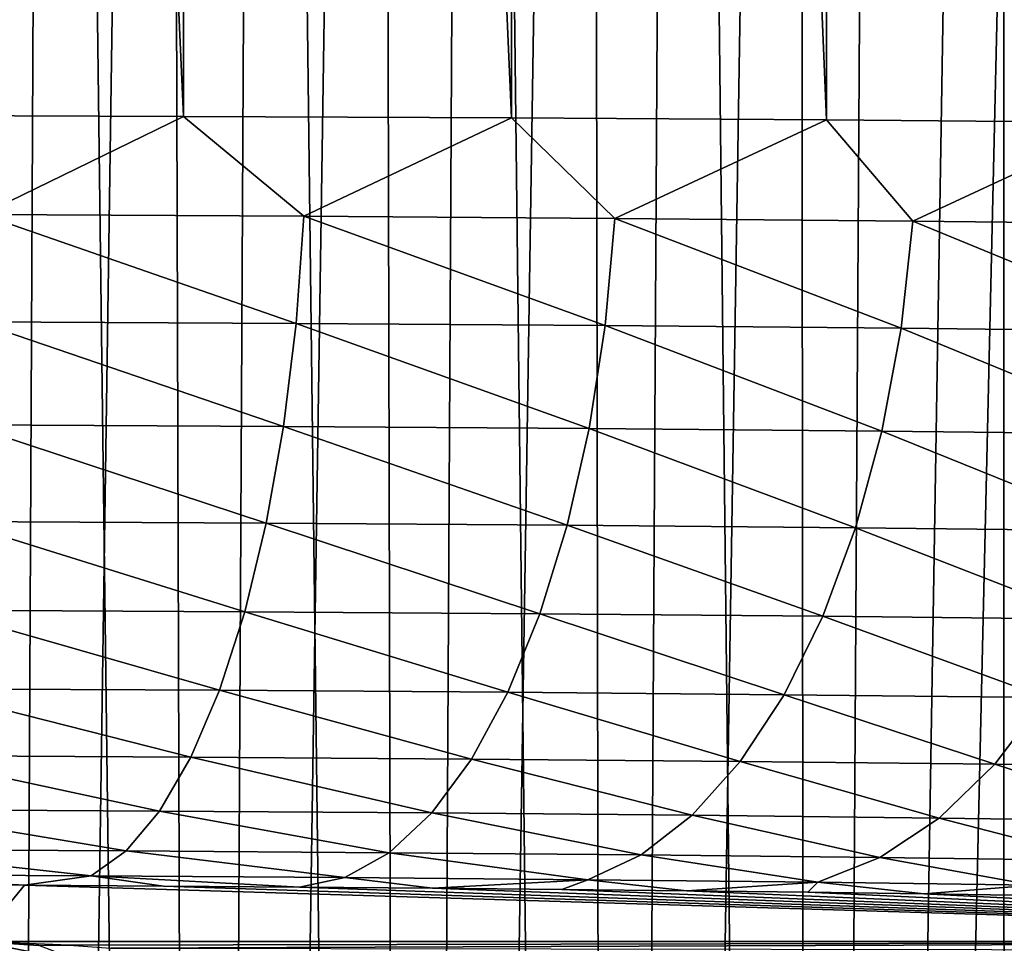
# Model space of a CAD drawing. Header units: millimetres. Extents: x -110 to 110, y 0 to 80.
# Tile 298 of 439: x 74.76 to 77.32, y 28.06 to 30.47. Entities that reach past the tile are written whole.
import ezdxf

# ---------------------------------------------------------------- set-up
doc = ezdxf.new("R2010")
doc.units = ezdxf.units.MM
doc.header["$LTSCALE"] = 59.460957
for name, color, linetype in [('129', 7, 'CONTINUOUS'), ('137', 7, 'CONTINUOUS'), ('231', 7, 'CONTINUOUS'), ('30', 7, 'CONTINUOUS'), ('54', 7, 'CONTINUOUS'), ('6', 7, 'CONTINUOUS'), ('77', 7, 'CONTINUOUS'), ('79', 7, 'CONTINUOUS'), ('91', 7, 'CONTINUOUS')]:
    doc.layers.add(name, color=color, linetype=linetype)

msp = doc.modelspace()

# ---------------------------------------------------------------- linework, layer by layer
at = {"layer": '129', "color": 7, "linetype": 'CONTINUOUS'}
for points in [[(75.1837, 30.2166, 37.6961), (74.3037, 30.2196, 37.4746), (74.6601, 29.9611, 37.5704), (75.1837, 30.2166, 37.6961)], [(75.1837, 30.2166, 37.6961), (74.6601, 29.9611, 37.5704), (75.4968, 29.9568, 37.8154), (75.1837, 30.2166, 37.6961)], [(76.0376, 30.2124, 38.0032), (75.1837, 30.2166, 37.6961), (75.4968, 29.9568, 37.8154), (76.0376, 30.2124, 38.0032)], [(76.0376, 30.2124, 38.0032), (75.4968, 29.9568, 37.8154), (76.3065, 29.9512, 38.1388), (76.0376, 30.2124, 38.0032)], [(76.857, 30.2071, 38.3928), (76.0376, 30.2124, 38.0032), (76.3065, 29.9512, 38.1388), (76.857, 30.2071, 38.3928)], [(76.857, 30.2071, 38.3928), (76.3065, 29.9512, 38.1388), (77.0819, 29.9442, 38.5374), (76.857, 30.2071, 38.3928)], [(77.6342, 30.2007, 38.8612), (76.857, 30.2071, 38.3928), (77.0819, 29.9442, 38.5374), (77.6342, 30.2007, 38.8612)], [(77.6342, 30.2007, 38.8612), (77.0819, 29.9442, 38.5374), (77.8159, 29.936, 39.0078), (77.6342, 30.2007, 38.8612)], [(74.6457, 29.6821, 37.6252), (75.4768, 29.6778, 37.8686), (74.6601, 29.9611, 37.5704), (74.6457, 29.6821, 37.6252)], [(74.6601, 29.9611, 37.5704), (75.4768, 29.6778, 37.8686), (75.4968, 29.9568, 37.8154), (74.6601, 29.9611, 37.5704)], [(75.4768, 29.6778, 37.8686), (76.2811, 29.6722, 38.1898), (75.4968, 29.9568, 37.8154), (75.4768, 29.6778, 37.8686)], [(75.4968, 29.9568, 37.8154), (76.2811, 29.6722, 38.1898), (76.3065, 29.9512, 38.1388), (75.4968, 29.9568, 37.8154)], [(76.2811, 29.6722, 38.1898), (77.0512, 29.6653, 38.5858), (76.3065, 29.9512, 38.1388), (76.2811, 29.6722, 38.1898)], [(76.3065, 29.9512, 38.1388), (77.0512, 29.6653, 38.5858), (77.0819, 29.9442, 38.5374), (76.3065, 29.9512, 38.1388)], [(77.0512, 29.6653, 38.5858), (77.7804, 29.6571, 39.053), (77.0819, 29.9442, 38.5374), (77.0512, 29.6653, 38.5858)], [(77.0819, 29.9442, 38.5374), (77.7804, 29.6571, 39.053), (77.8159, 29.936, 39.0078), (77.0819, 29.9442, 38.5374)], [(74.6221, 29.4139, 37.7179), (75.4441, 29.4097, 37.9587), (74.6457, 29.6821, 37.6252), (74.6221, 29.4139, 37.7179)], [(74.6457, 29.6821, 37.6252), (75.4441, 29.4097, 37.9587), (75.4768, 29.6778, 37.8686), (74.6457, 29.6821, 37.6252)], [(75.4441, 29.4097, 37.9587), (76.2395, 29.4041, 38.2763), (75.4768, 29.6778, 37.8686), (75.4441, 29.4097, 37.9587)], [(75.4768, 29.6778, 37.8686), (76.2395, 29.4041, 38.2763), (76.2811, 29.6722, 38.1898), (75.4768, 29.6778, 37.8686)], [(76.2395, 29.4041, 38.2763), (77.0012, 29.3973, 38.668), (76.2811, 29.6722, 38.1898), (76.2395, 29.4041, 38.2763)], [(76.2811, 29.6722, 38.1898), (77.0012, 29.3973, 38.668), (77.0512, 29.6653, 38.5858), (76.2811, 29.6722, 38.1898)], [(77.0012, 29.3973, 38.668), (77.7223, 29.3892, 39.1301), (77.0512, 29.6653, 38.5858), (77.0012, 29.3973, 38.668)], [(77.0512, 29.6653, 38.5858), (77.7223, 29.3892, 39.1301), (77.7804, 29.6571, 39.053), (77.0512, 29.6653, 38.5858)], [(74.5898, 29.162, 37.8468), (75.3993, 29.1579, 38.0839), (74.6221, 29.4139, 37.7179), (74.5898, 29.162, 37.8468)], [(74.6221, 29.4139, 37.7179), (75.3993, 29.1579, 38.0839), (75.4441, 29.4097, 37.9587), (74.6221, 29.4139, 37.7179)], [(75.3993, 29.1579, 38.0839), (76.1827, 29.1524, 38.3967), (75.4441, 29.4097, 37.9587), (75.3993, 29.1579, 38.0839)], [(75.4441, 29.4097, 37.9587), (76.1827, 29.1524, 38.3967), (76.2395, 29.4041, 38.2763), (75.4441, 29.4097, 37.9587)], [(76.1827, 29.1524, 38.3967), (76.9328, 29.1457, 38.7824), (76.2395, 29.4041, 38.2763), (76.1827, 29.1524, 38.3967)], [(76.2395, 29.4041, 38.2763), (76.9328, 29.1457, 38.7824), (77.0012, 29.3973, 38.668), (76.2395, 29.4041, 38.2763)], [(76.9328, 29.1457, 38.7824), (77.643, 29.1378, 39.2375), (77.0012, 29.3973, 38.668), (76.9328, 29.1457, 38.7824)], [(77.0012, 29.3973, 38.668), (77.643, 29.1378, 39.2375), (77.7223, 29.3892, 39.1301), (77.0012, 29.3973, 38.668)], [(74.5496, 28.9316, 38.0091), (75.3435, 28.9275, 38.2416), (74.5898, 29.162, 37.8468), (74.5496, 28.9316, 38.0091)], [(74.5898, 29.162, 37.8468), (75.3435, 28.9275, 38.2416), (75.3993, 29.1579, 38.0839), (74.5898, 29.162, 37.8468)], [(75.3435, 28.9275, 38.2416), (76.1117, 28.9222, 38.5484), (75.3993, 29.1579, 38.0839), (75.3435, 28.9275, 38.2416)], [(75.3993, 29.1579, 38.0839), (76.1117, 28.9222, 38.5484), (76.1827, 29.1524, 38.3967), (75.3993, 29.1579, 38.0839)], [(76.1117, 28.9222, 38.5484), (76.8474, 28.9156, 38.9267), (76.1827, 29.1524, 38.3967), (76.1117, 28.9222, 38.5484)], [(76.1827, 29.1524, 38.3967), (76.8474, 28.9156, 38.9267), (76.9328, 29.1457, 38.7824), (76.1827, 29.1524, 38.3967)], [(76.8474, 28.9156, 38.9267), (77.5439, 28.9078, 39.373), (76.9328, 29.1457, 38.7824), (76.8474, 28.9156, 38.9267)], [(76.9328, 29.1457, 38.7824), (77.5439, 28.9078, 39.373), (77.643, 29.1378, 39.2375), (76.9328, 29.1457, 38.7824)], [(74.5021, 28.7272, 38.2016), (75.2776, 28.7233, 38.4288), (74.5496, 28.9316, 38.0091), (74.5021, 28.7272, 38.2016)], [(74.5496, 28.9316, 38.0091), (75.2776, 28.7233, 38.4288), (75.3435, 28.9275, 38.2416), (74.5496, 28.9316, 38.0091)], [(75.2776, 28.7233, 38.4288), (76.0281, 28.718, 38.7285), (75.3435, 28.9275, 38.2416), (75.2776, 28.7233, 38.4288)], [(75.3435, 28.9275, 38.2416), (76.0281, 28.718, 38.7285), (76.1117, 28.9222, 38.5484), (75.3435, 28.9275, 38.2416)], [(76.0281, 28.718, 38.7285), (76.7468, 28.7116, 39.098), (76.1117, 28.9222, 38.5484), (76.0281, 28.718, 38.7285)], [(76.1117, 28.9222, 38.5484), (76.7468, 28.7116, 39.098), (76.8474, 28.9156, 38.9267), (76.1117, 28.9222, 38.5484)], [(76.7468, 28.7116, 39.098), (77.4271, 28.704, 39.534), (76.8474, 28.9156, 38.9267), (76.7468, 28.7116, 39.098)], [(76.8474, 28.9156, 38.9267), (77.4271, 28.704, 39.534), (77.5439, 28.9078, 39.373), (76.8474, 28.9156, 38.9267)], [(74.4484, 28.5531, 38.4204), (75.2031, 28.5492, 38.6415), (74.5021, 28.7272, 38.2016), (74.4484, 28.5531, 38.4204)], [(74.5021, 28.7272, 38.2016), (75.2031, 28.5492, 38.6415), (75.2776, 28.7233, 38.4288), (74.5021, 28.7272, 38.2016)], [(75.2031, 28.5492, 38.6415), (75.9335, 28.5441, 38.9331), (75.2776, 28.7233, 38.4288), (75.2031, 28.5492, 38.6415)], [(75.2776, 28.7233, 38.4288), (75.9335, 28.5441, 38.9331), (76.0281, 28.718, 38.7285), (75.2776, 28.7233, 38.4288)], [(75.9335, 28.5441, 38.9331), (76.6329, 28.5379, 39.2927), (76.0281, 28.718, 38.7285), (75.9335, 28.5441, 38.9331)], [(76.0281, 28.718, 38.7285), (76.6329, 28.5379, 39.2927), (76.7468, 28.7116, 39.098), (76.0281, 28.718, 38.7285)], [(76.6329, 28.5379, 39.2927), (77.295, 28.5305, 39.717), (76.7468, 28.7116, 39.098), (76.6329, 28.5379, 39.2927)], [(76.7468, 28.7116, 39.098), (77.295, 28.5305, 39.717), (77.4271, 28.704, 39.534), (76.7468, 28.7116, 39.098)], [(77.295, 28.5305, 39.717), (77.9139, 28.522, 40.2022), (77.4271, 28.704, 39.534), (77.295, 28.5305, 39.717)], [(74.3896, 28.4127, 38.6611), (75.1215, 28.409, 38.8755), (74.4484, 28.5531, 38.4204), (74.3896, 28.4127, 38.6611)], [(74.4484, 28.5531, 38.4204), (75.1215, 28.409, 38.8755), (75.2031, 28.5492, 38.6415), (74.4484, 28.5531, 38.4204)], [(75.1215, 28.409, 38.8755), (75.8298, 28.404, 39.1583), (75.2031, 28.5492, 38.6415), (75.1215, 28.409, 38.8755)], [(75.2031, 28.5492, 38.6415), (75.8298, 28.404, 39.1583), (75.9335, 28.5441, 38.9331), (75.2031, 28.5492, 38.6415)], [(75.8298, 28.404, 39.1583), (76.5081, 28.3979, 39.507), (75.9335, 28.5441, 38.9331), (75.8298, 28.404, 39.1583)], [(75.9335, 28.5441, 38.9331), (76.5081, 28.3979, 39.507), (76.6329, 28.5379, 39.2927), (75.9335, 28.5441, 38.9331)], [(76.5081, 28.3979, 39.507), (77.1502, 28.3908, 39.9185), (76.6329, 28.5379, 39.2927), (76.5081, 28.3979, 39.507)], [(76.6329, 28.5379, 39.2927), (77.1502, 28.3908, 39.9185), (77.295, 28.5305, 39.717), (76.6329, 28.5379, 39.2927)], [(77.1502, 28.3908, 39.9185), (77.7504, 28.3825, 40.389), (77.295, 28.5305, 39.717), (77.1502, 28.3908, 39.9185)], [(77.295, 28.5305, 39.717), (77.7504, 28.3825, 40.389), (77.9139, 28.522, 40.2022), (77.295, 28.5305, 39.717)], [(74.3268, 28.3089, 38.9187), (75.0344, 28.3053, 39.1259), (74.3896, 28.4127, 38.6611), (74.3268, 28.3089, 38.9187)], [(74.3896, 28.4127, 38.6611), (75.0344, 28.3053, 39.1259), (75.1215, 28.409, 38.8755), (74.3896, 28.4127, 38.6611)], [(75.0344, 28.3053, 39.1259), (75.7192, 28.3005, 39.3994), (75.1215, 28.409, 38.8755), (75.0344, 28.3053, 39.1259)], [(75.1215, 28.409, 38.8755), (75.7192, 28.3005, 39.3994), (75.8298, 28.404, 39.1583), (75.1215, 28.409, 38.8755)], [(75.7192, 28.3005, 39.3994), (76.3749, 28.2947, 39.7365), (75.8298, 28.404, 39.1583), (75.7192, 28.3005, 39.3994)], [(75.8298, 28.404, 39.1583), (76.3749, 28.2947, 39.7365), (76.5081, 28.3979, 39.507), (75.8298, 28.404, 39.1583)], [(76.3749, 28.2947, 39.7365), (76.9957, 28.2877, 40.1344), (76.5081, 28.3979, 39.507), (76.3749, 28.2947, 39.7365)], [(76.5081, 28.3979, 39.507), (76.9957, 28.2877, 40.1344), (77.1502, 28.3908, 39.9185), (76.5081, 28.3979, 39.507)], [(76.9957, 28.2877, 40.1344), (77.576, 28.2798, 40.5892), (77.1502, 28.3908, 39.9185), (76.9957, 28.2877, 40.1344)], [(77.1502, 28.3908, 39.9185), (77.576, 28.2798, 40.5892), (77.7504, 28.3825, 40.389), (77.1502, 28.3908, 39.9185)], [(74.2613, 28.2439, 39.188), (74.9436, 28.2404, 39.3879), (74.3268, 28.3089, 38.9187), (74.2613, 28.2439, 39.188)], [(74.3268, 28.3089, 38.9187), (74.9436, 28.2404, 39.3879), (75.0344, 28.3053, 39.1259), (74.3268, 28.3089, 38.9187)], [(74.9436, 28.2404, 39.3879), (75.6038, 28.2358, 39.6515), (75.0344, 28.3053, 39.1259), (74.9436, 28.2404, 39.3879)], [(75.0344, 28.3053, 39.1259), (75.6038, 28.2358, 39.6515), (75.7192, 28.3005, 39.3994), (75.0344, 28.3053, 39.1259)], [(75.6038, 28.2358, 39.6515), (76.236, 28.2301, 39.9766), (75.7192, 28.3005, 39.3994), (75.6038, 28.2358, 39.6515)], [(75.7192, 28.3005, 39.3994), (76.236, 28.2301, 39.9766), (76.3749, 28.2947, 39.7365), (75.7192, 28.3005, 39.3994)], [(76.236, 28.2301, 39.9766), (76.8346, 28.2234, 40.3602), (76.3749, 28.2947, 39.7365), (76.236, 28.2301, 39.9766)], [(76.3749, 28.2947, 39.7365), (76.8346, 28.2234, 40.3602), (76.9957, 28.2877, 40.1344), (76.3749, 28.2947, 39.7365)], [(76.8346, 28.2234, 40.3602), (77.3941, 28.2158, 40.7987), (76.9957, 28.2877, 40.1344), (76.8346, 28.2234, 40.3602)], [(76.9957, 28.2877, 40.1344), (77.3941, 28.2158, 40.7987), (77.576, 28.2798, 40.5892), (76.9957, 28.2877, 40.1344)], [(74.2613, 28.2439, 39.188), (74.7698, 28.216, 39.6282), (74.9436, 28.2404, 39.3879), (74.2613, 28.2439, 39.188)], [(74.4015, 28.2179, 39.5167), (74.7698, 28.216, 39.6282), (74.2613, 28.2439, 39.188), (74.4015, 28.2179, 39.5167)], [(74.7698, 28.216, 39.6282), (75.1316, 28.2137, 39.7591), (74.9436, 28.2404, 39.3879), (74.7698, 28.216, 39.6282)], [(74.9436, 28.2404, 39.3879), (75.486, 28.211, 39.9092), (75.6038, 28.2358, 39.6515), (74.9436, 28.2404, 39.3879)], [(75.1316, 28.2137, 39.7591), (75.486, 28.211, 39.9092), (74.9436, 28.2404, 39.3879), (75.1316, 28.2137, 39.7591)], [(75.486, 28.211, 39.9092), (75.8318, 28.2081, 40.078), (75.6038, 28.2358, 39.6515), (75.486, 28.211, 39.9092)], [(75.6038, 28.2358, 39.6515), (75.8318, 28.2081, 40.078), (76.236, 28.2301, 39.9766), (75.6038, 28.2358, 39.6515)], [(75.8318, 28.2081, 40.078), (76.1681, 28.2048, 40.2651), (76.236, 28.2301, 39.9766), (75.8318, 28.2081, 40.078)], [(76.1681, 28.2048, 40.2651), (76.4939, 28.2013, 40.4698), (76.236, 28.2301, 39.9766), (76.1681, 28.2048, 40.2651)], [(76.236, 28.2301, 39.9766), (76.4939, 28.2013, 40.4698), (76.8346, 28.2234, 40.3602), (76.236, 28.2301, 39.9766)], [(76.4939, 28.2013, 40.4698), (76.8084, 28.1974, 40.6916), (76.8346, 28.2234, 40.3602), (76.4939, 28.2013, 40.4698)], [(76.8084, 28.1974, 40.6916), (77.1105, 28.1932, 40.9299), (76.8346, 28.2234, 40.3602), (76.8084, 28.1974, 40.6916)], [(76.8346, 28.2234, 40.3602), (77.1105, 28.1932, 40.9299), (77.3941, 28.2158, 40.7987), (76.8346, 28.2234, 40.3602)], [(77.1105, 28.1932, 40.9299), (77.3995, 28.1888, 41.184), (77.3941, 28.2158, 40.7987), (77.1105, 28.1932, 40.9299)]]:
    msp.add_3dface(points, dxfattribs=at)
at = {"layer": '137', "color": 7, "linetype": 'CONTINUOUS'}
for points in [[(79.5787, 28.0692, 48.0349), (74.65, 28.0692, 48.0349), (74.886, 28.0603, 48.1921), (79.5787, 28.0692, 48.0349)], [(74.9947, 28.052, 48.2645), (79.5787, 28.0692, 48.0349), (74.886, 28.0603, 48.1921), (74.9947, 28.052, 48.2645)], [(79.5787, 28.0692, 48.0349), (74.9947, 28.052, 48.2645), (79.5787, 28.0448, 48.3135), (79.5787, 28.0692, 48.0349)]]:
    msp.add_3dface(points, dxfattribs=at)
at = {"layer": '231', "color": 7, "linetype": 'CONTINUOUS'}
msp.add_3dface([(74.65, 28.0692, 48.0349), (74.8073, 28.0589, 48.2708), (74.886, 28.0603, 48.1921), (74.65, 28.0692, 48.0349)], dxfattribs=at)
at = {"layer": '30', "color": 7, "linetype": 'CONTINUOUS'}
for points in [[(74.5755, 40, 34.4271), (75.1375, 40, 34.5373), (74.6885, 9.2948, 34.9922), (74.5755, 40, 34.4271)], [(74.6885, 9.2948, 34.9922), (75.1375, 40, 34.5373), (75.2301, 9.2948, 35.1085), (74.6885, 9.2948, 34.9922)], [(75.1375, 40, 34.5373), (75.6938, 40, 34.6737), (75.2301, 9.2948, 35.1085), (75.1375, 40, 34.5373)], [(75.2301, 9.2948, 35.1085), (75.6938, 40, 34.6737), (75.7656, 9.2948, 35.2504), (75.2301, 9.2948, 35.1085)], [(75.6938, 40, 34.6737), (76.243, 40, 34.8359), (75.7656, 9.2948, 35.2504), (75.6938, 40, 34.6737)], [(75.7656, 9.2948, 35.2504), (76.243, 40, 34.8359), (76.2938, 9.2948, 35.4173), (75.7656, 9.2948, 35.2504)], [(76.243, 40, 34.8359), (76.7841, 40, 35.0236), (76.2938, 9.2948, 35.4173), (76.243, 40, 34.8359)], [(76.2938, 9.2948, 35.4173), (76.7841, 40, 35.0236), (76.8135, 9.2948, 35.6091), (76.2938, 9.2948, 35.4173)], [(76.7841, 40, 35.0236), (77.3159, 40, 35.2364), (76.8135, 9.2948, 35.6091), (76.7841, 40, 35.0236)], [(76.8135, 9.2948, 35.6091), (77.3159, 40, 35.2364), (77.3236, 9.2948, 35.8252), (76.8135, 9.2948, 35.6091)], [(77.3159, 40, 35.2364), (77.8371, 40, 35.4738), (77.3236, 9.2948, 35.8252), (77.3159, 40, 35.2364)]]:
    msp.add_3dface(points, dxfattribs=at)
at = {"layer": '54', "color": 7, "linetype": 'CONTINUOUS'}
for points in [[(74.8391, 40, -34.4754), (74.2833, 40, -34.3805), (74.6885, 9.2948, -34.9922), (74.8391, 40, -34.4754)], [(75.2301, 9.2948, -35.1085), (74.8391, 40, -34.4754), (74.6885, 9.2948, -34.9922), (75.2301, 9.2948, -35.1085)], [(75.3898, 40, -34.5957), (74.8391, 40, -34.4754), (75.2301, 9.2948, -35.1085), (75.3898, 40, -34.5957)], [(75.7656, 9.2948, -35.2504), (75.3898, 40, -34.5957), (75.2301, 9.2948, -35.1085), (75.7656, 9.2948, -35.2504)], [(75.9345, 40, -34.7413), (75.3898, 40, -34.5957), (75.7656, 9.2948, -35.2504), (75.9345, 40, -34.7413)], [(76.2938, 9.2948, -35.4173), (75.9345, 40, -34.7413), (75.7656, 9.2948, -35.2504), (76.2938, 9.2948, -35.4173)], [(76.4719, 40, -34.9118), (75.9345, 40, -34.7413), (76.2938, 9.2948, -35.4173), (76.4719, 40, -34.9118)], [(76.8135, 9.2948, -35.6091), (76.4719, 40, -34.9118), (76.2938, 9.2948, -35.4173), (76.8135, 9.2948, -35.6091)], [(77.0009, 40, -35.1068), (76.4719, 40, -34.9118), (76.8135, 9.2948, -35.6091), (77.0009, 40, -35.1068)], [(77.3236, 9.2948, -35.8252), (77.5203, 40, -35.326), (76.8135, 9.2948, -35.6091), (77.3236, 9.2948, -35.8252)], [(77.5203, 40, -35.326), (77.0009, 40, -35.1068), (76.8135, 9.2948, -35.6091), (77.5203, 40, -35.326)]]:
    msp.add_3dface(points, dxfattribs=at)
at = {"layer": '6', "color": 7, "linetype": 'CONTINUOUS'}
for points in [[(110, 0, -55), (-110, 0, -55), (110, 80, -55), (110, 0, -55)], [(110, 80, -55), (-110, 0, -55), (-110, 80, -55), (110, 80, -55)]]:
    msp.add_3dface(points, dxfattribs=at)
at = {"layer": '77', "color": 7, "linetype": 'CONTINUOUS'}
for points in [[(76.0376, 49.7876, 38.0032), (75.1837, 49.7834, 37.6961), (76.0376, 30.2124, 38.0032), (76.0376, 49.7876, 38.0032)], [(76.857, 49.7929, 38.3928), (76.0376, 49.7876, 38.0032), (76.857, 30.2071, 38.3928), (76.857, 49.7929, 38.3928)], [(76.857, 30.2071, 38.3928), (76.0376, 49.7876, 38.0032), (76.0376, 30.2124, 38.0032), (76.857, 30.2071, 38.3928)], [(77.6342, 49.7993, 38.8612), (76.857, 49.7929, 38.3928), (77.6342, 30.2007, 38.8612), (77.6342, 49.7993, 38.8612)], [(77.6342, 30.2007, 38.8612), (76.857, 49.7929, 38.3928), (76.857, 30.2071, 38.3928), (77.6342, 30.2007, 38.8612)], [(75.1837, 49.7834, 37.6961), (74.3037, 49.7804, 37.4746), (75.1837, 30.2166, 37.6961), (75.1837, 49.7834, 37.6961)], [(75.1837, 30.2166, 37.6961), (74.3037, 49.7804, 37.4746), (74.3037, 30.2196, 37.4746), (75.1837, 30.2166, 37.6961)], [(76.0376, 30.2124, 38.0032), (75.1837, 49.7834, 37.6961), (75.1837, 30.2166, 37.6961), (76.0376, 30.2124, 38.0032)]]:
    msp.add_3dface(points, dxfattribs=at)
at = {"layer": '79', "color": 7, "linetype": 'CONTINUOUS'}
for points in [[(74.4015, 28.2179, 39.5167), (74.65, 28.0692, 48.0349), (74.7698, 28.216, 39.6282), (74.4015, 28.2179, 39.5167)], [(74.65, 28.0692, 48.0349), (79.5787, 28.0692, 48.0349), (74.7698, 28.216, 39.6282), (74.65, 28.0692, 48.0349)], [(74.7698, 28.216, 39.6282), (79.5787, 28.0692, 48.0349), (75.1316, 28.2137, 39.7591), (74.7698, 28.216, 39.6282)], [(75.1316, 28.2137, 39.7591), (79.5787, 28.0692, 48.0349), (75.486, 28.211, 39.9092), (75.1316, 28.2137, 39.7591)], [(75.486, 28.211, 39.9092), (79.5787, 28.0692, 48.0349), (75.8318, 28.2081, 40.078), (75.486, 28.211, 39.9092)], [(75.8318, 28.2081, 40.078), (79.5787, 28.0692, 48.0349), (76.1681, 28.2048, 40.2651), (75.8318, 28.2081, 40.078)], [(76.1681, 28.2048, 40.2651), (79.5787, 28.0692, 48.0349), (76.4939, 28.2013, 40.4698), (76.1681, 28.2048, 40.2651)], [(76.4939, 28.2013, 40.4698), (79.5787, 28.0692, 48.0349), (76.8084, 28.1974, 40.6916), (76.4939, 28.2013, 40.4698)], [(76.8084, 28.1974, 40.6916), (79.5787, 28.0692, 48.0349), (77.1105, 28.1932, 40.9299), (76.8084, 28.1974, 40.6916)], [(77.1105, 28.1932, 40.9299), (79.5787, 28.0692, 48.0349), (77.3995, 28.1888, 41.184), (77.1105, 28.1932, 40.9299)]]:
    msp.add_3dface(points, dxfattribs=at)
at = {"layer": '91', "color": 7, "linetype": 'CONTINUOUS'}
for points in [[(74.65, 28.0692, 48.0349), (74.9212, 28.0158, 50.0346), (74.8073, 28.0589, 48.2708), (74.65, 28.0692, 48.0349)], [(74.65, 28.0692, 48.0349), (74.65, 28.0343, 50.0349), (74.9212, 28.0158, 50.0346), (74.65, 28.0692, 48.0349)]]:
    msp.add_3dface(points, dxfattribs=at)

doc.saveas('drawing.dxf')
